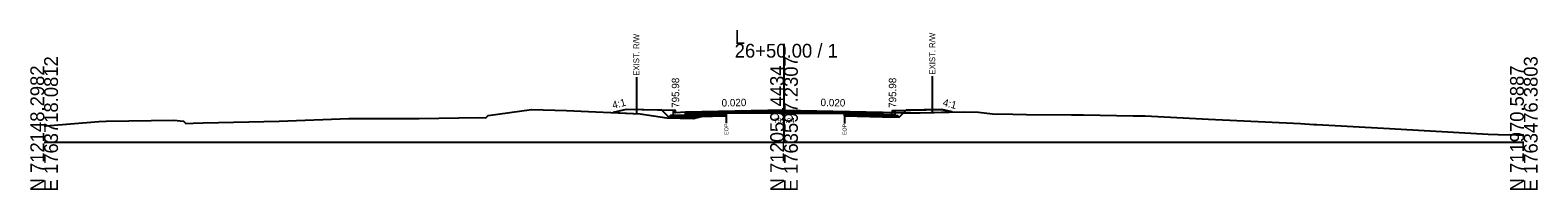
# Model space of a CAD drawing. Extents: x -26 to 5303, y -10 to 9578.
# Drawn here: x 997.2 to 1302.8, y 6490.3 to 6522.8 of the extents above; entities that cross this region are included whole.
import ezdxf

# ---------------------------------------------------------------- set-up
doc = ezdxf.new("R2010")
doc.units = 0
for name, color, linetype in [('Default', 7, 'Continuous'), ('Exist CMT Pavement', 7, 'Continuous'), ('Exist Cross Section Cell', 7, 'Continuous'), ('Exist XS Ground Line', 7, 'Continuous'), ('Old_Level_10', 7, 'Continuous'), ('Old_Level_3', 7, 'Continuous'), ('Prop CMT Conc Surface', 7, 'Continuous'), ('Prop CMT Concrete Structures', 7, 'Continuous'), ('Prop CMT Pvmt Course 1', 7, 'Continuous'), ('Prop CMT Pvmt Course 1 CG', 7, 'Continuous'), ('Prop CMT Pvmt Course 2', 7, 'Continuous'), ('Prop CMT Pvmt Course 3', 7, 'Continuous'), ('Prop CMT Pvmt Surface', 7, 'Continuous'), ('Prop CMT Slope Grass', 7, 'Continuous'), ('Prop CMT Subgrade Earthwork', 7, 'Continuous'), ('Prop XS Earthwork Shape', 7, 'Continuous'), ('Prop XS Hydro Elevations', 7, 'Continuous'), ('Prop XS SE Text', 7, 'Continuous'), ('Prop XS Side Slope Text', 7, 'Continuous'), ('Prop XS Wedging', 7, 'Continuous')]:
    doc.layers.add(name, color=color, linetype=linetype)

msp = doc.modelspace()

# ---------------------------------------------------------------- linework, layer by layer
at = {"layer": 'Exist CMT Pavement'}
msp.add_lwpolyline([(1138.3, 6505.95), (1138.97, 6505.96), (1139.86, 6505.97), (1140.47, 6505.98), (1141.91, 6505.99), (1142.26, 6505.99), (1142.73, 6505.99), (1144.04, 6506), (1145.01, 6505.99), (1146.95, 6505.95), (1147.62, 6505.95), (1148.11, 6505.95), (1149.41, 6505.95), (1150.04, 6505.94), (1150.56, 6505.93), (1151.22, 6505.94), (1152.99, 6505.9), (1154.32, 6505.91), (1154.77, 6505.92), (1155.39, 6505.92), (1156.56, 6505.92), (1157.42, 6505.92), (1158.35, 6505.91), (1159.61, 6505.91), (1160.14, 6505.9), (1160.53, 6505.9), (1161.92, 6505.9), (1162.28, 6505.89), (1162.28, 6505.89)], dxfattribs=at)
at = {"layer": 'Exist Cross Section Cell'}
for p, q in [((1150, 6500), (1150, 6520)), ((1000, 6500), (1150, 6500)), ((1150, 6500), (1300, 6500))]:
    msp.add_line(p, q, dxfattribs=at)
at = {"layer": 'Exist XS Ground Line'}
msp.add_lwpolyline([(1000, 6503.31), (1000.43, 6503.34), (1011.1, 6504.23), (1012.57, 6504.31), (1026.28, 6504.47), (1028.23, 6504.3), (1028.73, 6503.81), (1030.23, 6503.89), (1032.25, 6503.92), (1047.66, 6504.3), (1061.77, 6504.82), (1070.27, 6504.83), (1076.06, 6504.81), (1088.05, 6505.03), (1089.55, 6504.96), (1090.05, 6505.46), (1098.78, 6506.67), (1105.91, 6506.44), (1120.85, 6505.77), (1126.26, 6504.93), (1131.67, 6504.83), (1134.17, 6505.49), (1138.3, 6505.95), (1138.97, 6505.96), (1139.86, 6505.97), (1140.47, 6505.98), (1141.91, 6505.99), (1142.26, 6505.99), (1142.73, 6505.99), (1144.04, 6506), (1145.01, 6505.99), (1145.83, 6505.98), (1146.95, 6505.95), (1147.62, 6505.95), (1148.11, 6505.95), (1149.41, 6505.95), (1150.04, 6505.94), (1150.56, 6505.93), (1151.22, 6505.94), (1152.99, 6505.9), (1154.32, 6505.91), (1154.77, 6505.92), (1155.39, 6505.92), (1157.42, 6505.92), (1159.61, 6505.91), (1160.14, 6505.9), (1160.53, 6505.9), (1161.92, 6505.9), (1162.28, 6505.89), (1162.59, 6505.93), (1163, 6505.93), (1166.73, 6505.95), (1170.14, 6506.02), (1175.7, 6505.97), (1176.97, 6505.96), (1177.64, 6505.98), (1186.36, 6506.21), (1189.43, 6506.08), (1192.28, 6505.78), (1196.42, 6505.7), (1199.16, 6505.66), (1208.27, 6505.6), (1210.74, 6505.55), (1220.78, 6505.4), (1221.85, 6505.36), (1223.24, 6505.37), (1236.07, 6504.69), (1254.72, 6503.84), (1257.4, 6503.62), (1258.03, 6503.6), (1271.55, 6502.83), (1272.77, 6502.8), (1292.76, 6501.65), (1294.82, 6501.56), (1298.42, 6501.5), (1300, 6501.49)], dxfattribs=at)
at = {"layer": 'Old_Level_10'}
for p, q in [((1120.06, 6513.21), (1120.06, 6505.81)), ((1180.06, 6513.44), (1180.06, 6506.04)), ((1138.3, 6505.95), (1138.3, 6503.9)), ((1162.28, 6505.89), (1162.28, 6503.84))]:
    msp.add_line(p, q, dxfattribs=at)
at = {"layer": 'Prop CMT Conc Surface'}
for points in [[(1128, 6505.98), (1128, 6506.48), (1127.5, 6506.48)], [(1130, 6506.1), (1128, 6505.98)], [(1170, 6506.1), (1172, 6505.98)], [(1172, 6505.98), (1172, 6506.48), (1172.5, 6506.48)]]:
    msp.add_lwpolyline(points, dxfattribs=at)
at = {"layer": 'Prop CMT Concrete Structures'}
for points in [[(1130, 6506.1), (1128, 6505.98), (1128, 6506.48), (1127.5, 6506.48)], [(1127.5, 6506.48), (1127.5, 6505.47), (1130, 6505.52)], [(1130, 6505.52), (1130, 6506.1)], [(1170, 6506.1), (1172, 6505.98), (1172, 6506.48), (1172.5, 6506.48)], [(1172.5, 6506.48), (1172.5, 6505.47), (1170, 6505.52)], [(1170, 6505.52), (1170, 6506.1)]]:
    msp.add_lwpolyline(points, dxfattribs=at)
at = {"layer": 'Prop CMT Pvmt Course 1'}
for points in [[(1150, 6506.5), (1130, 6506.1)], [(1130, 6506.1), (1130, 6505.85)], [(1130, 6505.85), (1138.3, 6506.02)], [(1138.3, 6506.02), (1150, 6506.25)], [(1138.3, 6506.02), (1138.3, 6506.02)], [(1150, 6506.25), (1150, 6506.5)], [(1150, 6506.5), (1170, 6506.1)], [(1150, 6506.25), (1150, 6506.25), (1150, 6506.25)], [(1162.28, 6506.01), (1150, 6506.25)], [(1170, 6505.85), (1162.28, 6506.01)], [(1162.28, 6506.01), (1162.28, 6506.01)], [(1170, 6506.1), (1170, 6505.85)]]:
    msp.add_lwpolyline(points, dxfattribs=at)
at = {"layer": 'Prop CMT Pvmt Course 1 CG'}
for points in [[(1130, 6505.52), (1127, 6505.46), (1126.66, 6505.12)], [(1126.66, 6505.12), (1130, 6505.18)], [(1130, 6505.18), (1130, 6505.52)], [(1170, 6505.52), (1173, 6505.46), (1173.34, 6505.12)], [(1170, 6505.18), (1170, 6505.52)], [(1173.34, 6505.12), (1170, 6505.18)]]:
    msp.add_lwpolyline(points, dxfattribs=at)
at = {"layer": 'Prop CMT Pvmt Course 2'}
for points in [[(1138.3, 6506.02), (1130, 6505.85)], [(1130, 6505.85), (1130, 6505.52)], [(1130, 6505.52), (1138.3, 6505.68)], [(1138.3, 6505.68), (1138.3, 6506.02)], [(1162.28, 6505.67), (1162.28, 6506.01)], [(1162.28, 6506.01), (1170, 6505.85)], [(1170, 6505.52), (1162.28, 6505.67)], [(1170, 6505.85), (1170, 6505.52)]]:
    msp.add_lwpolyline(points, dxfattribs=at)
at = {"layer": 'Prop CMT Pvmt Course 3'}
for points in [[(1138.3, 6505.68), (1130, 6505.52)], [(1130, 6505.52), (1130, 6505.18)], [(1130, 6505.18), (1138.3, 6505.35)], [(1138.3, 6505.35), (1138.3, 6505.68)], [(1162.28, 6505.67), (1170, 6505.52)], [(1162.28, 6505.34), (1162.28, 6505.67)], [(1170, 6505.18), (1162.28, 6505.34)], [(1170, 6505.52), (1170, 6505.18)]]:
    msp.add_lwpolyline(points, dxfattribs=at)
at = {"layer": 'Prop CMT Pvmt Surface'}
for points in [[(1150, 6506.5), (1130, 6506.1)], [(1150, 6506.5), (1170, 6506.1)]]:
    msp.add_lwpolyline(points, dxfattribs=at)
at = {"layer": 'Prop CMT Slope Grass'}
for points in [[(1127.5, 6506.48), (1118, 6506.67), (1115.39, 6506.02)], [(1172.5, 6506.48), (1182, 6506.67), (1184.1, 6506.15)]]:
    msp.add_lwpolyline(points, dxfattribs=at)
at = {"layer": 'Prop CMT Subgrade Earthwork'}
for p, q in [((1138.3, 6505.95), (1138.3, 6505.35)), ((1162.28, 6505.89), (1162.28, 6505.34))]:
    msp.add_line(p, q, dxfattribs=at)
for points in [[(1130, 6505.18), (1126.66, 6505.12), (1125.25, 6506.53)], [(1138.3, 6505.35), (1130, 6505.18)], [(1162.28, 6505.34), (1170, 6505.18)], [(1170, 6505.18), (1173.34, 6505.12), (1174.75, 6506.53)]]:
    msp.add_lwpolyline(points, dxfattribs=at)
at = {"layer": 'Prop XS Earthwork Shape'}
for points in [[(1118, 6506.67), (1115.39, 6506.02), (1120.85, 6505.77), (1126.26, 6504.93), (1131.67, 6504.83), (1133.27, 6505.25), (1130, 6505.18), (1126.66, 6505.12), (1125.25, 6506.53)], [(1138.3, 6505.95), (1138.3, 6505.35), (1133.27, 6505.25), (1134.17, 6505.49)], [(1162.28, 6505.89), (1162.28, 6505.34), (1170, 6505.18), (1173.34, 6505.12), (1174.2, 6505.98), (1172, 6506), (1172, 6505.98), (1171.63, 6506), (1170.14, 6506.02), (1166.73, 6505.95), (1163, 6505.93), (1162.59, 6505.93)], [(1171.63, 6506), (1172, 6506), (1172, 6505.98)], [(1177.64, 6505.98), (1184.1, 6506.15), (1182, 6506.67), (1174.75, 6506.53), (1174.2, 6505.98), (1175.7, 6505.97), (1176.97, 6505.96)]]:
    msp.add_lwpolyline(points, close=True, dxfattribs=at)
at = {"layer": 'Prop XS Wedging'}
for points in [[(1138.3, 6505.95), (1138.3, 6506.02), (1138.97, 6506.03), (1139.86, 6506.05), (1140.47, 6506.06), (1141.91, 6506.09), (1142.26, 6506.1), (1142.73, 6506.11), (1144.05, 6506.13), (1145.01, 6506.15), (1146.95, 6506.19), (1147.62, 6506.2), (1148.11, 6506.21), (1149.41, 6506.24), (1150, 6506.25), (1150.04, 6506.25), (1150.56, 6506.24), (1151.22, 6506.23), (1152.99, 6506.19), (1154.32, 6506.16), (1154.77, 6506.16), (1155.39, 6506.14), (1156.56, 6506.12), (1157.42, 6506.1), (1158.35, 6506.08), (1159.61, 6506.06), (1160.14, 6506.05), (1160.53, 6506.04), (1161.92, 6506.01), (1162.28, 6506.01), (1162.28, 6505.89), (1161.92, 6505.9), (1160.53, 6505.9), (1160.14, 6505.9), (1159.61, 6505.9), (1158.35, 6505.91), (1157.42, 6505.92), (1156.56, 6505.92), (1155.39, 6505.92), (1154.77, 6505.92), (1154.32, 6505.91), (1152.99, 6505.9), (1151.22, 6505.94), (1150.56, 6505.93), (1150.04, 6505.94), (1150, 6505.94), (1149.41, 6505.95), (1148.11, 6505.94), (1147.62, 6505.95), (1146.95, 6505.95), (1145.01, 6505.99), (1144.05, 6506), (1142.73, 6505.99), (1142.26, 6505.99), (1141.91, 6505.99), (1140.47, 6505.98), (1139.86, 6505.97), (1138.97, 6505.96)], [(1145.99, 6505.97), (1146.2, 6506.17), (1146.95, 6506.19), (1147.62, 6506.2), (1148.11, 6506.21), (1149.41, 6506.24), (1150, 6506.25), (1150.04, 6506.25), (1150.56, 6506.24), (1151.22, 6506.23), (1152.99, 6506.19), (1154.32, 6506.16), (1154.77, 6506.16), (1155.39, 6506.14), (1156.09, 6506.13), (1156.29, 6505.92), (1155.39, 6505.92), (1154.77, 6505.92), (1154.32, 6505.91), (1152.99, 6505.9), (1151.22, 6505.94), (1150.56, 6505.93), (1150.04, 6505.94), (1150, 6505.94), (1149.41, 6505.95), (1148.11, 6505.94), (1147.62, 6505.95), (1146.95, 6505.95)]]:
    msp.add_lwpolyline(points, close=True, dxfattribs=at)

# ---------------------------------------------------------------- texts
at = {"layer": 'Default'}
msp.add_text('-', height=0.0001, dxfattribs=at).set_placement((1000, 6500))
at = {"layer": 'Exist Cross Section Cell'}
for s, p in [('L', (1140, 6520)), ('26+50.00 / 1', (1140, 6517.2))]:
    msp.add_text(s, height=2.8, dxfattribs=at).set_placement(p)
for s, p in [('E 1763718.0812', (1002.8, 6490)), ('E 1763597.2307', (1152.8, 6490)), ('E 1763476.3803', (1302.8, 6490)), ('N 712148.2982', (1000, 6490)), ('N 712059.4434', (1150, 6490)), ('N 711970.5887', (1300, 6490))]:
    msp.add_text(s, height=2.8, rotation=90, dxfattribs=at).set_placement(p)
at = {"layer": 'Old_Level_10'}
for s, height, p in [('EXIST. R/W', 1.181, (1120.65, 6513.51)), ('EXIST. R/W', 1.181, (1180.65, 6513.74)), ('EOP', 0.787, (1138.7, 6501.5)), ('EOP', 0.787, (1162.67, 6501.44))]:
    msp.add_text(s, height=height, rotation=90, dxfattribs=at).set_placement(p)
at = {"layer": 'Old_Level_3'}
msp.add_text('795.94', height=1, dxfattribs=at).set_placement((1147.95, 6503.94))
at = {"layer": 'Prop XS Hydro Elevations'}
for p in [(1128.75, 6506.98), (1172.75, 6506.98)]:
    msp.add_text('795.98', height=1.5, rotation=90, dxfattribs=at).set_placement(p)
at = {"layer": 'Prop XS SE Text'}
for rotation, p in [(1.1458, (1137.36, 6507.25)), (358.8542, (1157.4, 6507.35))]:
    msp.add_text('0.020', height=1.5, rotation=rotation, dxfattribs=at).set_placement(p)
at = {"layer": 'Prop XS Side Slope Text'}
for rotation, p in [(14.0362, (1115.36, 6506.78)), (345.9638, (1182.08, 6507.42))]:
    msp.add_text('4:1', height=1.5, rotation=rotation, dxfattribs=at).set_placement(p)

doc.saveas('drawing.dxf')
